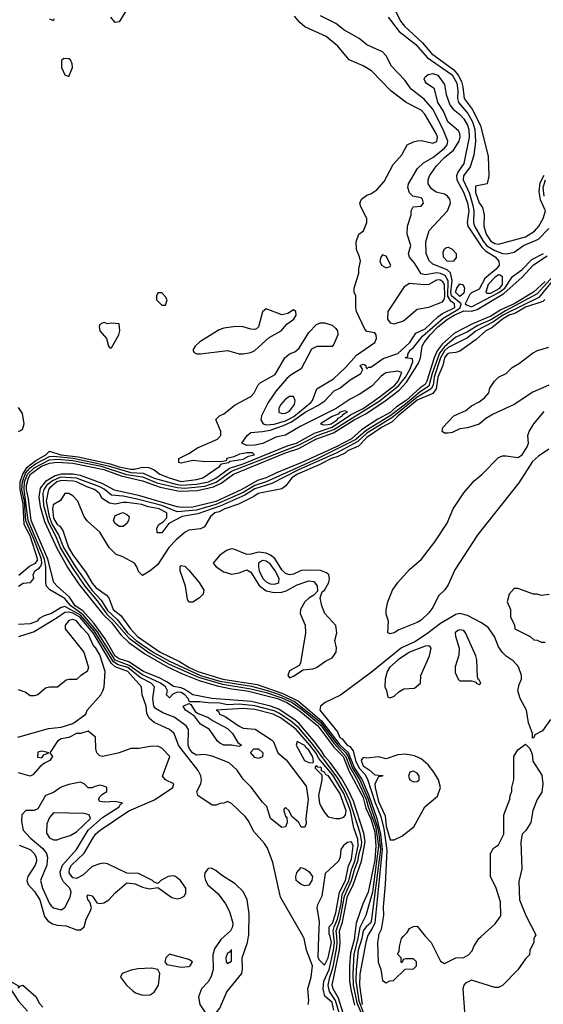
# Model space of a CAD drawing. Header units: inches. Extents: x 2380249 to 2585472, y 382747 to 546448.
# Tile 408 of 626: x 2496096 to 2498801, y 479651 to 484737. Entities that reach past the tile are written whole.
import ezdxf

# ---------------------------------------------------------------- set-up
doc = ezdxf.new("R2010")
doc.units = ezdxf.units.IN
doc.header["$MEASUREMENT"] = 0
doc.layers.add('C4497', color=7, linetype='Continuous')
doc.layers.add('C4498', color=7, linetype='Continuous')

msp = doc.modelspace()

# ---------------------------------------------------------------- linework, layer by layer
at = {"layer": 'C4497', "color": 4}
for points, elevation in [([(2495757.5, 480000), (2495759.1, 479999.1), (2495850, 479930.8), (2495893.2, 479913.2), (2495916.6, 479896.6), (2495943.4, 479863.4), (2495970.9, 479810), (2496041.1, 479741.1), (2496090, 479666), (2496135.8, 479615.8)], 12), ([(2495826.8, 480000), (2495827.3, 479990), (2495847.3, 479970), (2495870, 479962.8), (2495910, 479982), (2495930, 479971.3), (2495979.3, 479899.3), (2496010.5, 479810), (2496027.6, 479790), (2496050, 479767.7), (2496087.1, 479747.1), (2496090, 479734), (2496096.4, 479743.6), (2496112, 479750), (2496182, 479690), (2496196.9, 479656.9), (2496215.3, 479635.3)], 16), ([(2497152.1, 480000), (2497135.2, 479984.8), (2497102.8, 479937.3), (2497093.7, 479906.3), (2497095.3, 479830), (2497085.5, 479794.5), (2497070, 479766), (2497034.8, 479730), (2497020.5, 479690), (2497026.4, 479650), (2497050, 479614), (2497076.3, 479596.3), (2497090, 479594), (2497110, 479604), (2497130, 479630.8), (2497165.6, 479714.4), (2497243, 479810), (2497247, 479833), (2497245.3, 479890), (2497272.4, 479970), (2497277.4, 480000)], 24), ([(2497586, 479650), (2497589.6, 479670), (2497584.5, 479730), (2497602.7, 479790), (2497609, 479850), (2497578, 479930), (2497566, 479990), (2497560.2, 480000)], 16), ([(2497640.6, 480000), (2497636.3, 479896.3), (2497641.6, 479881.6), (2497670, 479853.4), (2497690, 479890.7), (2497707.7, 479970), (2497699.2, 480000)], 16), ([(2497719.7, 479619.7), (2497710, 479660.5), (2497672.8, 479692.8), (2497663.5, 479730), (2497667.7, 479770), (2497695.2, 479830), (2497717.2, 479930), (2497723, 479970), (2497719.5, 480000)], 12), ([(2497747, 479607), (2497727.8, 479670), (2497697.1, 479717.1), (2497690.4, 479750), (2497697.5, 479790), (2497715.1, 479844.9), (2497734.1, 479945.9), (2497736.9, 479970), (2497734.1, 480000)], 8), ([(2497765, 479610), (2497743.1, 479683.1), (2497714.9, 479730), (2497710.6, 479750), (2497747.5, 479932.5), (2497751.5, 479970), (2497749.9, 480000)], 4), ([(2497826.5, 480000), (2497825.3, 479990), (2497805.5, 479914.5), (2497800.3, 479850), (2497800.5, 479770), (2497806.6, 479726.6), (2497826.1, 479646.1)], 4), ([(2497845.2, 480000), (2497843.7, 479990), (2497822.7, 479910), (2497816.5, 479810), (2497819.7, 479750), (2497838.3, 479658.3), (2497858.3, 479610)], 8), ([(2497864.7, 480000), (2497862.9, 479990), (2497844.2, 479930), (2497834, 479830), (2497833.1, 479770), (2497848.3, 479668.3), (2497871, 479610)], 12), ([(2497892.9, 480000), (2497885, 479970), (2497853.4, 479806.6), (2497850.8, 479749.2), (2497865.1, 479650)], 16), ([(2497948.9, 480000), (2497945.4, 479970), (2497948.6, 479868.6), (2497961, 479830), (2497970, 479774), (2497990, 479762), (2498008.4, 479771.6), (2498027.3, 479772.7), (2498087.3, 479832.7), (2498130, 479834), (2498146, 479850), (2498146, 479870), (2498130, 479886), (2498090, 479886), (2498078, 479882), (2498072.7, 479867.3), (2498067.3, 479867.3), (2498066, 479890), (2498048, 479910), (2498056.4, 479923.6), (2498058, 479950), (2498068.7, 479990), (2498077.8, 480000)], 24), ([(2498192, 480000), (2498222, 479970), (2498270, 479874), (2498290, 479862), (2498348.7, 479891.3), (2498390, 479892), (2498414.6, 479905.4), (2498433.6, 479926.4), (2498442, 479950), (2498468.7, 479990), (2498479.6, 480000)], 24), ([(2498757, 480000), (2498752, 479990), (2498752, 479970), (2498732, 479930), (2498730, 479906), (2498710, 479886), (2498670, 479828), (2498590, 479748), (2498570, 479738), (2498550, 479738), (2498430, 479775.3), (2498399.6, 479760.4), (2498391.1, 479748.9), (2498386, 479730), (2498396, 479590)], 24)]:
    msp.add_lwpolyline(points, dxfattribs=dict(at, elevation=elevation))
for points, elevation in [([(2496870, 479909), (2496851, 479890), (2496846, 479870), (2496856, 479856), (2496930, 479841.6), (2496970, 479846), (2496977.2, 479850), (2496989, 479870), (2496970, 479882.7)], 24), ([(2497190, 479934), (2497179.8, 479920.2), (2497170, 479915.3), (2497160.7, 479890), (2497162.8, 479870), (2497170, 479861), (2497190, 479874)], 28), ([(2496776.6, 479836.6), (2496705.7, 479834.3), (2496672.4, 479827.6), (2496624.7, 479810), (2496616, 479790), (2496647.3, 479750), (2496679.9, 479719.9), (2496694.8, 479710), (2496730, 479698.3), (2496770, 479700.3), (2496790, 479712.4), (2496812.6, 479750), (2496819.5, 479810), (2496809.5, 479829.5)], 24)]:
    msp.add_lwpolyline(points, close=True, dxfattribs=dict(at, elevation=elevation))
at = {"layer": 'C4498', "color": 4}
for points, elevation in [([(2496650.4, 484789.6), (2496610, 484726), (2496590, 484722), (2496567, 484750)], 16), ([(2498038.9, 484778.9), (2498063.6, 484730), (2498083.2, 484703.2), (2498177.5, 484617.5), (2498223.3, 484563.3), (2498338.1, 484478.1), (2498361.6, 484450), (2498377.7, 484417.7), (2498385.6, 484390), (2498392.4, 484330), (2498434.4, 484274.4), (2498476.5, 484190), (2498515.8, 484030), (2498520.5, 483930), (2498510.7, 483890), (2498450, 483878), (2498450, 483844.7), (2498470, 483791), (2498487.7, 483767.7), (2498494.8, 483730), (2498494, 483670), (2498505.5, 483630), (2498530, 483593.4), (2498550, 483581.3), (2498570, 483577.3), (2498710, 483614.7), (2498755.4, 483644.6), (2498778.5, 483670), (2498801.1, 483710), (2498812.6, 483750), (2498786.9, 483806.9), (2498780.2, 483850), (2498785.6, 483894.4), (2498805.3, 483934.7)], 16), ([(2496089.3, 481810), (2496114, 481826), (2496152.7, 481830), (2496169, 481850), (2496165.2, 481870), (2496174.5, 481890), (2496196.6, 481903.4), (2496205.9, 481914.1), (2496210.4, 481929.6), (2496208.6, 481950), (2496170.9, 482050), (2496127.9, 482147.9), (2496121.4, 482250), (2496107.5, 482310), (2496109.7, 482350.3), (2496125.8, 482394.2), (2496150, 482422.3), (2496177.8, 482442.2), (2496250, 482480.5), (2496270, 482482.8), (2496371.5, 482471.5), (2496470, 482451.7), (2496553.2, 482433.2), (2496670, 482397.7), (2496734.5, 482394.5), (2496790, 482368.3), (2496910, 482335.5), (2496930, 482332.8), (2497010, 482337.6), (2497072, 482350), (2497110, 482368.1), (2497179.6, 482420.4), (2497250, 482443), (2497483.1, 482536.9), (2497525.6, 482550), (2497618.9, 482601.1), (2497710, 482631.6), (2497804.9, 482695.1), (2497870.5, 482729.5), (2497959.2, 482790), (2498034.1, 482850), (2498051.7, 482870), (2498070, 482914), (2498050, 482922), (2497987.9, 482912.1), (2497963.6, 482896.4), (2497915.3, 482844.7), (2497850, 482800.2), (2497803.5, 482776.5), (2497731.4, 482728.6), (2497544.6, 482635.4), (2497470, 482591.6), (2497420.1, 482579.9), (2497351.6, 482548.4), (2497310, 482538.8), (2497270, 482536.8), (2497243.7, 482550), (2497270.9, 482589.1), (2497290, 482604.9), (2497350, 482609.2), (2497390, 482617.3), (2497459.4, 482640.6), (2497500.5, 482659.5), (2497571.1, 482710), (2497636, 482744), (2497672.4, 482767.6), (2497720.9, 482819.1), (2497750, 482834.4), (2497803.3, 482876.7), (2497859, 482910), (2497868, 482930), (2497855.3, 482950), (2497870, 482957.3), (2497875.9, 482955.9), (2497884.7, 482950), (2497883.6, 482943.6), (2497890, 482934), (2497898, 482942), (2497910, 482942), (2497973.4, 482986.6), (2498050, 483013.6), (2498110.9, 483070), (2498142, 483118), (2498190, 483139.4), (2498257, 483203), (2498280.8, 483219.2), (2498344.4, 483250), (2498343.1, 483270), (2498323.1, 483283.1), (2498308.7, 483308.7), (2498308.9, 483388.9), (2498295, 483415), (2498270, 483426.8), (2498251.1, 483428.9), (2498190, 483418.4), (2498170, 483425.1), (2498138, 483478), (2498109.3, 483510), (2498105.2, 483530), (2498116, 483570), (2498098, 483630), (2498099.3, 483670), (2498119, 483730), (2498119, 483750), (2498129.3, 483770.7), (2498170, 483774.8), (2498182.7, 483790), (2498177, 483810), (2498170, 483817), (2498126.3, 483826.3), (2498110, 483842), (2498101.2, 483870), (2498104, 483890), (2498151.5, 483968.5), (2498181.6, 483998.4), (2498230, 484024.6), (2498288.3, 484071.7), (2498304.4, 484090), (2498308.5, 484110), (2498284.2, 484170), (2498230, 484274.7), (2498186, 484326), (2498118.6, 484378.6), (2498085.3, 484425.3), (2498016.9, 484496.9), (2497989.5, 484550), (2497970, 484572), (2497890, 484606.6), (2497850, 484639.5), (2497770, 484684.5), (2497730, 484717.2), (2497650, 484757.2)], 12), ([(2496092, 481868), (2496146.1, 481913.9), (2496178.5, 481930), (2496190, 481946.7), (2496150.8, 482070), (2496118.7, 482130), (2496114.4, 482234.4), (2496097.9, 482310), (2496098.7, 482350), (2496111.5, 482390), (2496134.8, 482425.2), (2496179.9, 482460.1), (2496230.8, 482490), (2496250, 482508.3), (2496309, 482489), (2496398.3, 482478.3), (2496563.3, 482443.3), (2496610, 482427.6), (2496670, 482414.8), (2496690, 482414.7), (2496730, 482424.7), (2496763.4, 482423.4), (2496791.6, 482411.6), (2496820.7, 482390), (2496868, 482370), (2496930, 482351.4), (2497010, 482361.3), (2497042.7, 482370), (2497129.2, 482430), (2497138, 482442), (2497175.3, 482450), (2497182.7, 482457.3), (2497250, 482467.2), (2497277.3, 482482.7), (2497309, 482490), (2497298.9, 482498.9), (2497270, 482499.8), (2497232.3, 482492.3), (2497201.7, 482478.3), (2497166.8, 482470), (2497162, 482458), (2497145.5, 482454.5), (2497053.9, 482453.9), (2496990, 482459.5), (2496930, 482446.6), (2496918, 482450), (2496919, 482470), (2496970, 482496.3), (2497014, 482526), (2497117.2, 482570), (2497136, 482590), (2497136, 482610), (2497108.9, 482671.1), (2497128, 482690), (2497150, 482700.7), (2497210, 482748.2), (2497290, 482790.5), (2497307.3, 482810), (2497328.4, 482851.5), (2497338.6, 482861.4), (2497415.3, 482904.7), (2497465.1, 482990), (2497489.7, 483010.3), (2497518.3, 483021.7), (2497540.1, 483039.9), (2497590, 483122), (2497630, 483162), (2497650, 483170.7), (2497670, 483170.7), (2497710, 483159.1), (2497730, 483142.8), (2497738, 483130), (2497740.4, 483110), (2497719.3, 483060.7), (2497710, 483048.4), (2497630.3, 483049.7), (2497604.4, 483035.6), (2497550, 482933.2), (2497497.7, 482902.3), (2497476.5, 482883.5), (2497420.3, 482819.7), (2497380.1, 482759.9), (2497345.7, 482690), (2497342, 482670), (2497353.4, 482650), (2497370, 482645), (2497410, 482647.2), (2497470, 482665.2), (2497512, 482688), (2497600.5, 482759.5), (2497608.7, 482770), (2497631.8, 482830), (2497717.9, 482882.1), (2497780, 482940), (2497836.3, 483003.7), (2497930.9, 483069.1), (2497939.5, 483090), (2497938, 483110), (2497930, 483119.3), (2497890, 483126), (2497878.7, 483138.7), (2497836.9, 483230), (2497831.8, 483250), (2497832, 483310), (2497824, 483330), (2497824, 483350), (2497848.4, 483428.4), (2497848, 483450), (2497856, 483490), (2497852.1, 483512.1), (2497836, 483550), (2497834, 483590), (2497848.7, 483630), (2497872.7, 483647.3), (2497889.2, 483690), (2497889.2, 483710), (2497859, 483770), (2497854, 483790), (2497862, 483810), (2497888.7, 483830), (2497910, 483838), (2497941.1, 483858.9), (2497979.4, 483900.6), (2498025.1, 483990), (2498070, 484038.8), (2498097, 484090), (2498130, 484107), (2498151.6, 484111.5), (2498172.4, 484112.4), (2498230, 484099.5), (2498251.8, 484108.2), (2498254.7, 484130), (2498248.2, 484150), (2498189.8, 484249.8), (2498170, 484269.7), (2498092.3, 484310), (2498013.2, 484370), (2497913.1, 484473.1), (2497870, 484499.5), (2497799, 484530), (2497740.5, 484600.5), (2497679.5, 484650), (2497570, 484699.6), (2497543.3, 484723.3), (2497516.4, 484756.4)], 16), ([(2496250, 484742), (2496270, 484734), (2496276.4, 484743.6)], 24), ([(2497999.5, 484750), (2498056.3, 484676.3), (2498142.3, 484610), (2498201.2, 484541.2), (2498330, 484451.8), (2498354.8, 484410), (2498360.2, 484370), (2498358.2, 484330), (2498363.5, 484310), (2498412.1, 484252.1), (2498435.1, 484210), (2498447.5, 484170), (2498451.1, 484108.9), (2498442.6, 484037.4), (2498422.9, 483977.1), (2498388.6, 483930), (2498387.2, 483910), (2498419, 483839), (2498437.2, 483777.2), (2498441.4, 483750), (2498440.6, 483690), (2498446.5, 483670), (2498490, 483593.8), (2498510, 483569.4), (2498550, 483545.1), (2498590, 483530.2), (2498612.7, 483527.3), (2498650, 483537.1), (2498698.4, 483570), (2498776.6, 483603.4), (2498830, 483658.4)], 12), ([(2497734.1, 480000), (2497731.2, 480030), (2497751.5, 480090), (2497774.5, 480210), (2497810.5, 480289.5), (2497826.8, 480350), (2497843.5, 480390), (2497849.1, 480430), (2497861.1, 480470), (2497863, 480490), (2497855, 480535), (2497801.9, 480701.9), (2497776.6, 480756.6), (2497739.5, 480819.5), (2497611.8, 480991.8), (2497538.1, 481078.1), (2497494.6, 481114.6), (2497434.8, 481154.8), (2497410, 481166.4), (2497310, 481192.6), (2497230, 481200.4), (2497170, 481198.5), (2497130, 481206.5), (2497070, 481207.4), (2497026.3, 481213.7), (2496973.6, 481213.6), (2496966.6, 481230), (2496948.6, 481250), (2496930, 481261.7), (2496910, 481262.6), (2496886.4, 481253.6), (2496870, 481234), (2496854, 481250), (2496858.9, 481270), (2496849.7, 481290), (2496823.1, 481310), (2496730, 481352.8), (2496661.5, 481401.5), (2496588.7, 481428.7), (2496496.1, 481576.1), (2496423.2, 481663.2), (2496359.6, 481710), (2496330, 481746.3), (2496251.8, 481791.8), (2496235.1, 481810), (2496230.9, 481830), (2496231.7, 481908.3), (2496223.4, 481950), (2496140.4, 482150), (2496118.9, 482310), (2496121.2, 482350), (2496136.6, 482390), (2496170, 482422.9), (2496250, 482463.1), (2496290, 482467), (2496370, 482459.9), (2496517.8, 482430), (2496648.2, 482388.2), (2496730, 482375.9), (2496805.4, 482345.4), (2496910, 482320.3), (2496950, 482317.9), (2497052, 482328), (2497111.2, 482348.8), (2497190, 482405.1), (2497539.4, 482540.6), (2497632.5, 482590), (2497719.2, 482620.8), (2497952.7, 482767.3), (2498053.9, 482846.1), (2498090, 482891.2), (2498112.2, 482930), (2498127.8, 482970), (2498126, 482986), (2498087, 482990), (2498102, 482998), (2498101.6, 483010), (2498113.3, 483030), (2498130, 483044.2), (2498177.2, 483102.8), (2498284.4, 483195.6), (2498359.9, 483240.1), (2498370.9, 483250), (2498377, 483270), (2498327.5, 483310), (2498323.7, 483330), (2498329.9, 483390), (2498322, 483430), (2498304.5, 483444.5), (2498230, 483474.3), (2498211.8, 483491.8), (2498195.8, 483530), (2498195.1, 483590), (2498211.6, 483648.4), (2498305.6, 483750), (2498321, 483790), (2498317.7, 483810), (2498305.6, 483825.6), (2498290, 483835.8), (2498247, 483847), (2498222.7, 483862.7), (2498206.3, 483890), (2498206.3, 483910), (2498213.6, 483930), (2498250, 483981.6), (2498290, 484024.9), (2498336.9, 484063.1), (2498366.3, 484110), (2498371.6, 484130), (2498369.6, 484150), (2498362.3, 484162.3), (2498308.5, 484210), (2498285.5, 484265.5), (2498256.2, 484310), (2498239.6, 484379.6), (2498195.3, 484410), (2498190, 484418), (2498185.2, 484430), (2498190, 484442), (2498205.6, 484454.4), (2498230, 484459.1), (2498256, 484450), (2498290, 484402), (2498299.1, 484350), (2498318.3, 484298.3), (2498335.1, 484275.1), (2498370, 484248.2), (2498390, 484225.5), (2498410, 484192.4), (2498416.9, 484170), (2498418, 484130), (2498390, 483994), (2498359.5, 483950), (2498352.3, 483930), (2498354.7, 483910), (2498390, 483843.1), (2498410.1, 483790), (2498416.4, 483750), (2498407.2, 483690), (2498411.8, 483670), (2498482.9, 483562.9), (2498503.3, 483543.3), (2498553, 483513), (2498571.1, 483490), (2498572.6, 483470), (2498559.7, 483450), (2498499, 483401), (2498470, 483345.4), (2498430, 483327), (2498421.9, 483318.1), (2498396.9, 483270), (2498403.9, 483263.9), (2498430, 483253.1), (2498572.2, 483327.8), (2498602.8, 483350), (2498641.3, 483410), (2498690, 483445.2), (2498742.4, 483497.6), (2498802.2, 483530)], 8), ([(2498805.4, 483825.4), (2498799.7, 483870), (2498812.1, 483910)], 12), ([(2497749.9, 480000), (2497748.2, 480030), (2497764.3, 480075.7), (2497789.6, 480210), (2497817.1, 480262.9), (2497861.4, 480390), (2497881.1, 480490), (2497874.7, 480534.7), (2497820.2, 480700.2), (2497795.2, 480755.2), (2497758.8, 480818.8), (2497700.5, 480900.5), (2497672, 480930), (2497657.2, 480957.2), (2497622.7, 481002.7), (2497540.6, 481100.6), (2497518.7, 481118.7), (2497434.9, 481174.9), (2497391.5, 481191.5), (2497294.1, 481214.1), (2497088.7, 481230), (2496990, 481249.1), (2496950, 481277.2), (2496930, 481285.6), (2496890, 481292.4), (2496856.9, 481316.9), (2496817.4, 481337.4), (2496735, 481370), (2496660.5, 481420.5), (2496610, 481435), (2496590, 481448.3), (2496537.9, 481537.9), (2496479.5, 481619.5), (2496423, 481683), (2496383.4, 481710), (2496354, 481754), (2496289.8, 481810), (2496272.8, 481830), (2496241.2, 481950), (2496155.8, 482150), (2496142.3, 482262.3), (2496131.6, 482310), (2496131.3, 482331.3), (2496141.4, 482370), (2496151.3, 482390), (2496209.1, 482430), (2496250, 482445.4), (2496290, 482451.6), (2496370, 482446.6), (2496530, 482412.8), (2496620.1, 482380.1), (2496730, 482355.1), (2496822.2, 482322.2), (2496921.8, 482301.8), (2497014.8, 482305.2), (2497096.9, 482323.1), (2497136.6, 482343.4), (2497200.9, 482390), (2497470, 482499.4), (2497537.5, 482522.5), (2497625.8, 482570), (2497717.5, 482602.5), (2497823.7, 482670), (2497880, 482700), (2497976.5, 482763.5), (2498056.1, 482823.9), (2498095.2, 482864.8), (2498156.3, 482963.7), (2498166.3, 482990), (2498175, 483050), (2498185.7, 483070), (2498216.8, 483110), (2498256.2, 483150), (2498305.6, 483190), (2498340.3, 483210), (2498390, 483232.4), (2498430, 483232.2), (2498459.1, 483240.9), (2498597.2, 483322.8), (2498692.1, 483407.9), (2498750, 483471.7), (2498821.8, 483518.2)], 4), ([(2498868.9, 483431.1), (2498770, 483321.5), (2498606.3, 483233.7), (2498530, 483186.5), (2498462.7, 483157.3), (2498410, 483123.9), (2498350, 483096.7), (2498330, 483081.1), (2498290, 483047.4), (2498264.8, 483015.2), (2498226.8, 482910), (2498210, 482844.7), (2498164.7, 482815.3), (2498090, 482750.3), (2498010, 482690.8), (2497885.6, 482614.4), (2497832.1, 482567.9), (2497630, 482466.2), (2497370, 482350.4), (2497310, 482331.7), (2497250, 482294.7), (2497110, 482232), (2497010, 482203.9), (2496910, 482194.7), (2496830, 482226.8), (2496710, 482259), (2496630, 482275.6), (2496570, 482281.5), (2496531.9, 482311.9), (2496510, 482323.4), (2496390, 482369.4), (2496306.9, 482373.1), (2496265, 482355), (2496234.2, 482330), (2496220.9, 482310), (2496215.7, 482290), (2496218.3, 482230), (2496242.4, 482142.4), (2496280.5, 482070), (2496306.9, 482006.9), (2496366.7, 481906.7), (2496433.1, 481810), (2496495.6, 481735.6), (2496546.2, 481666.2), (2496584.9, 481630), (2496661.3, 481541.3), (2496765.5, 481465.5), (2496867.8, 481407.8), (2497020.1, 481340.1), (2497144.4, 481304.4), (2497290, 481280.8), (2497370, 481261.2), (2497450, 481234.5), (2497502.9, 481210), (2497550, 481177.2), (2497650, 481093.8), (2497718.9, 480998.9), (2497781.7, 480930), (2497799.5, 480879.5), (2497839.7, 480810), (2497886.5, 480710), (2497896.8, 480670), (2497934.2, 480570), (2497950.3, 480470), (2497918.8, 480230), (2497884.2, 480110), (2497852.5, 480047.6), (2497845.2, 480000)], 8), ([(2498870, 483413.5), (2498777.4, 483302.6), (2498591.6, 483210), (2498543.5, 483176.5), (2498454, 483130), (2498410, 483093.3), (2498310, 483043.4), (2498290, 483026.6), (2498269.8, 482990.2), (2498236.6, 482890), (2498232.1, 482850), (2498222.6, 482830), (2498150, 482787.8), (2498019, 482681), (2497890, 482600.8), (2497842.6, 482557.4), (2497738.3, 482501.7), (2497533.7, 482410), (2497398.3, 482341.7), (2497310, 482313.5), (2497259.1, 482280.9), (2497135, 482225), (2497015.8, 482184.2), (2496934.9, 482170), (2496866, 482134), (2496830, 482086), (2496806.6, 482086.6), (2496804, 482110), (2496815.3, 482130), (2496836.5, 482143.5), (2496855.5, 482164.5), (2496856.3, 482183.7), (2496855.4, 482190), (2496816.9, 482210), (2496760.2, 482220.2), (2496727.3, 482232.7), (2496650, 482242.9), (2496630, 482243.7), (2496590, 482235.1), (2496560.1, 482240.1), (2496522.9, 482262.9), (2496507.6, 482290), (2496482.9, 482310), (2496443.2, 482323.2), (2496390, 482349.8), (2496373.2, 482353.1), (2496310, 482357.4), (2496287.1, 482350), (2496250, 482317.4), (2496244.8, 482310), (2496232.7, 482250), (2496249, 482170), (2496264.2, 482130), (2496296.6, 482076.6), (2496322.7, 482010), (2496384.6, 481910), (2496468.1, 481790), (2496517.7, 481737.7), (2496550, 481684.8), (2496598.8, 481638.8), (2496652.8, 481570), (2496697.9, 481530), (2496785.3, 481470), (2496870, 481423.1), (2497029.8, 481349.8), (2497130, 481320.7), (2497293.8, 481293.8), (2497370, 481274.1), (2497432.7, 481252.7), (2497515.6, 481215.6), (2497650, 481107.4), (2497739, 480990), (2497780.7, 480950), (2497793.6, 480930), (2497815.5, 480870), (2497853, 480810), (2497895.1, 480715.1), (2497943.4, 480570), (2497951.8, 480530), (2497959.6, 480450), (2497914.4, 480090), (2497909.4, 480070.6), (2497885.3, 480050), (2497870.1, 480029.9), (2497864.7, 480000)], 12), ([(2498810, 483385.3), (2498750.4, 483329.6), (2498650, 483269.5), (2498581.7, 483238.3), (2498530, 483205.5), (2498434.5, 483165.5), (2498342.2, 483117.8), (2498279.3, 483060.7), (2498253.2, 483026.8), (2498236.6, 482990), (2498200.1, 482870), (2498190, 482851.9), (2498164.2, 482835.8), (2498093.2, 482770), (2498042.7, 482737.3), (2498010, 482707.8), (2497946.7, 482673.3), (2497862.2, 482617.8), (2497810, 482571.9), (2497731.8, 482530), (2497554.4, 482450), (2497422.9, 482397.1), (2497370, 482369.9), (2497323.8, 482356.2), (2497244, 482310), (2497110, 482248.3), (2496990, 482219.2), (2496936.7, 482216.6), (2496910, 482219.9), (2496717.2, 482277.2), (2496586.3, 482306.3), (2496521.6, 482341.6), (2496410, 482382.7), (2496369.9, 482389.9), (2496310, 482389.5), (2496278.7, 482381.3), (2496229.1, 482350.9), (2496202.2, 482317.8), (2496195.2, 482270), (2496202.6, 482222.6), (2496224.2, 482144.2), (2496287.3, 482007.3), (2496345.4, 481905.4), (2496401.8, 481821.8), (2496525.7, 481665.7), (2496570, 481623.5), (2496619.2, 481559.2), (2496660.5, 481520.5), (2496741.9, 481461.9), (2496856, 481396), (2496937.3, 481357.3), (2497022.6, 481322.6), (2497116.3, 481296.3), (2497190, 481279.9), (2497270.4, 481270), (2497427.9, 481230), (2497476.1, 481210), (2497538.3, 481170), (2497636.3, 481090), (2497718.6, 480978.6), (2497767.5, 480930), (2497795.9, 480855.9), (2497870, 480719.3), (2497884.4, 480664.4), (2497910, 480608.9), (2497930, 480539.5), (2497936.8, 480470), (2497930, 480395.1), (2497897, 480230), (2497868.4, 480170), (2497835, 480070), (2497826.5, 480000)], 4), ([(2498808.8, 483291.2), (2498798.9, 483281.1), (2498710, 483251.5), (2498658.3, 483221.7), (2498625, 483210), (2498590.3, 483190), (2498535.4, 483144.6), (2498504.4, 483130), (2498455.1, 483084.9), (2498370, 483025.7), (2498350, 483017.7), (2498315.3, 483015.3), (2498305, 483010), (2498290, 482991.1), (2498281.8, 482950), (2498256, 482890), (2498247.6, 482830), (2498230, 482806.6), (2498150, 482771.2), (2498051, 482690), (2498020.4, 482659.6), (2497965.2, 482630), (2497890, 482579.1), (2497846.2, 482533.9), (2497789.2, 482510), (2497779.6, 482500.4), (2497739.4, 482480.6), (2497706.5, 482470), (2497642.7, 482437.3), (2497531.6, 482390), (2497501.7, 482370), (2497471.1, 482328.9), (2497450, 482314.3), (2497327.3, 482290), (2497306.2, 482273.8), (2497226.3, 482233.7), (2497156, 482210), (2497125.8, 482194.2), (2497104.9, 482190), (2497082.4, 482170), (2497050, 482118), (2497030, 482107.6), (2496970, 482099.5), (2496950.4, 482089.6), (2496904, 482050), (2496867.3, 482010), (2496810, 481922), (2496770.6, 481889.4), (2496730, 481866), (2496710, 481886), (2496702, 481910), (2496689.1, 481929.1), (2496624.7, 481964.7), (2496594.6, 481974.6), (2496559, 482010), (2496510, 482089.2), (2496446.6, 482146.6), (2496429.6, 482169.6), (2496397.2, 482250), (2496370, 482277.2), (2496350, 482289), (2496330, 482288.7), (2496306.7, 482253.3), (2496269.1, 482230.9), (2496264.7, 482210), (2496270, 482162.4), (2496290, 482129.1), (2496301.8, 482121.8), (2496318.2, 482098.2), (2496348.6, 482010), (2496370, 481972.4), (2496440.2, 481880.2), (2496470, 481826), (2496490, 481803.2), (2496544.5, 481764.5), (2496555.8, 481750), (2496578.4, 481690), (2496618.5, 481658.5), (2496669.1, 481590), (2496705, 481550), (2496821.5, 481470), (2496922, 481422), (2496971.6, 481390), (2497016.9, 481370), (2497145.7, 481330), (2497322.1, 481302.1), (2497455.4, 481255.4), (2497536.3, 481216.3), (2497655.8, 481115.8), (2497750, 480990.8), (2497792.2, 480952.2), (2497825.5, 480870), (2497864.6, 480810), (2497899.1, 480730), (2497941.7, 480610), (2497960.8, 480530), (2497969.1, 480450), (2497930, 480072), (2497917.2, 480042.8), (2497895.5, 480010), (2497892.9, 480000)], 16), ([(2498830, 482848.4), (2498747.6, 482812.4), (2498650.2, 482749.8), (2498541.4, 482698.6), (2498503.4, 482676.6), (2498470, 482647.3), (2498410, 482629), (2498370, 482624), (2498330, 482605.2), (2498310, 482601.2), (2498290, 482602), (2498278, 482610), (2498282, 482630), (2498339, 482690), (2498400.9, 482719.1), (2498430, 482742.8), (2498470, 482762.8), (2498496.6, 482783.4), (2498519, 482810), (2498525.6, 482834.4), (2498548.7, 482870), (2498569, 482890), (2498608.7, 482910), (2498640.1, 482939.9), (2498678, 482962), (2498745.1, 483014.9), (2498771.9, 483028.1), (2498830, 483045.5)], 16), ([(2496089.6, 482610.4), (2496110, 482621), (2496119.5, 482650), (2496110, 482702), (2496090, 482733.2)], 24), ([(2498830, 482517.8), (2498777, 482483), (2498745.4, 482454.6), (2498675.5, 482344.5), (2498462.5, 482077.5), (2498344.7, 481895.3), (2498310, 481817.2), (2498290, 481789.4), (2498259.9, 481760.1), (2498230, 481701.2), (2498210, 481672.7), (2498170, 481634.5), (2498150, 481623.6), (2498054.6, 481585.4), (2498030, 481569.3), (2498010, 481564), (2497998, 481570), (2498001.2, 481630), (2497990, 481666), (2497989.4, 481690), (2497998, 481730), (2498022.9, 481790), (2498049.6, 481830), (2498110, 481897.1), (2498171.8, 481950), (2498240.1, 482039.9), (2498303.8, 482136.2), (2498336.2, 482210), (2498390, 482293), (2498444.6, 482355.4), (2498486, 482390), (2498570, 482476.3), (2498590, 482484), (2498610, 482484.9), (2498670, 482476.3), (2498691.4, 482488.6), (2498718, 482530), (2498725.2, 482550), (2498720.9, 482590), (2498727.3, 482610), (2498752.8, 482650), (2498806.1, 482713.9)], 16), ([(2498832, 481768), (2498790, 481762), (2498769, 481769), (2498750, 481769.2), (2498670, 481798), (2498650, 481798), (2498624.7, 481770), (2498614, 481730), (2498631.3, 481690), (2498631.6, 481651.6), (2498652, 481610), (2498654, 481590), (2498734, 481550), (2498752.7, 481532.7), (2498770, 481532), (2498790, 481522), (2498810, 481522)], 24), ([(2497719.5, 480000), (2497716, 480030), (2497719.9, 480050), (2497737.5, 480090), (2497756.4, 480170), (2497762, 480218), (2497796.8, 480290), (2497811.5, 480350), (2497827.9, 480390), (2497844.2, 480470), (2497842.9, 480502.9), (2497823, 480563), (2497805, 480650), (2497770, 480739.4), (2497713.6, 480833.6), (2497641.2, 480921.1), (2497625.4, 480950), (2497594.9, 480990), (2497524.9, 481070), (2497500.7, 481090), (2497443.1, 481130), (2497405.4, 481150), (2497310, 481172.9), (2497250, 481179), (2497111.3, 481170), (2497122.5, 481162.5), (2497128, 481150), (2497157.3, 481137.3), (2497230, 481087.2), (2497250, 481077), (2497311.8, 481071.8), (2497397.8, 481017.7), (2497407.1, 481007.1), (2497430.3, 480950.3), (2497472.9, 480912.9), (2497576.7, 480776.7), (2497586.7, 480710), (2497574.8, 480610), (2497576, 480584), (2497570, 480566), (2497550, 480566), (2497538, 480590), (2497501.2, 480621.2), (2497488, 480650), (2497470, 480668), (2497461, 480659), (2497461, 480650), (2497470, 480622), (2497476.9, 480616.9), (2497478, 480590), (2497470, 480568), (2497450, 480564), (2497392.3, 480610), (2497372, 480672), (2497350, 480694), (2497291.5, 480771.5), (2497250, 480813.2), (2497219.7, 480859.7), (2497177.4, 480897.4), (2497090, 480931.8), (2497050, 480940.9), (2497010, 480937), (2496988, 480950), (2496973.3, 480970), (2496967.2, 480990), (2496967.8, 481070), (2496955.6, 481090), (2496894.1, 481134.1), (2496835.8, 481155.8), (2496798, 481178), (2496788.7, 481190), (2496783.1, 481230), (2496792.8, 481290), (2496776, 481310), (2496718.8, 481338.8), (2496654.4, 481390), (2496604.6, 481404.6), (2496580.3, 481420.3), (2496480, 481580), (2496410, 481660.6), (2496330, 481705.3), (2496310, 481699.7), (2496261, 481670), (2496222.4, 481657.6), (2496197.1, 481642.9), (2496186, 481630), (2496150, 481617), (2496090, 481613.2)], 12), ([(2497560.2, 480000), (2497443.3, 480203.3), (2497403.7, 480383.7), (2497376.5, 480456.5), (2497361.5, 480481.5), (2497304.2, 480544.2), (2497278, 480598), (2497261.2, 480621.2), (2497190, 480688), (2497170, 480698), (2497151.1, 480688.9), (2497131.6, 480688.4), (2497110, 480679), (2497090, 480679), (2497016, 480730), (2497011.6, 480750), (2497031.1, 480790), (2497035, 480810), (2497031.5, 480831.5), (2497017.8, 480857.8), (2496929.8, 480970), (2496917.2, 480990), (2496894, 481050), (2496869.7, 481069.7), (2496790, 481106), (2496766.7, 481126.7), (2496753.7, 481153.7), (2496748.6, 481190), (2496729.4, 481250), (2496725.1, 481290), (2496654.5, 481370), (2496590, 481394.8), (2496570.9, 481410.9), (2496475.7, 481570), (2496407, 481650), (2496370, 481672), (2496350, 481677), (2496330, 481675.5), (2496290, 481646.6), (2496170, 481575.5), (2496090, 481549.8)], 16), ([(2498838, 481122), (2498796.9, 481063.1), (2498758, 481042), (2498752.7, 481027.3), (2498746, 481026), (2498746, 481050), (2498724.7, 481104.7), (2498714, 481170), (2498681.2, 481230), (2498669, 481270), (2498676.5, 481303.5), (2498689, 481330), (2498689, 481350), (2498673.6, 481393.6), (2498644.7, 481424.7), (2498610, 481448.7), (2498590, 481468.7), (2498570, 481498), (2498548.7, 481550), (2498516.5, 481596.5), (2498481.2, 481621.2), (2498410, 481659.5), (2498370, 481669.5), (2498350, 481663.6), (2498270, 481617.3), (2498197.9, 481562.1), (2498137.3, 481522.7), (2498068.5, 481491.5), (2497913, 481367), (2497753.1, 481246.9), (2497673.4, 481210), (2497650.5, 481190), (2497646.7, 481170), (2497737.9, 481057.9), (2497750, 481029.5), (2497761.6, 481021.6), (2497787.2, 480990), (2497802, 480982), (2497819.7, 480959.7), (2497831.7, 480910), (2497849.4, 480870), (2497879, 480839), (2497893.6, 480813.6), (2497930, 480696.5), (2497961.3, 480621.3), (2497976.9, 480556.9), (2497992.3, 480447.7), (2497984.4, 480270), (2497974.6, 480154.6), (2497975.8, 480110), (2497962.7, 480037.3), (2497950, 480009), (2497948.9, 480000)], 24), ([(2496086, 481030), (2496244.1, 481075.9), (2496310, 481082.8), (2496370, 481101), (2496438, 481150), (2496444, 481170), (2496516, 481250), (2496526, 481270), (2496533.2, 481290), (2496537, 481370), (2496510, 481455.6), (2496490, 481490.9), (2496479.3, 481499.3), (2496450, 481563.1), (2496416.5, 481596.5), (2496390, 481630.9), (2496370, 481637.9), (2496350, 481633.2), (2496330.3, 481610), (2496330.4, 481590), (2496428.2, 481470), (2496451, 481390), (2496444.7, 481370), (2496411.3, 481350), (2496390, 481329), (2496350, 481329), (2496335.3, 481324.7), (2496290.7, 481289.3), (2496250, 481289.2), (2496230, 481284), (2496190.6, 481249.4), (2496170, 481244), (2496150, 481244), (2496123.7, 481263.7), (2496090, 481275.1)], 24), ([(2496092.6, 480472.6), (2496150.4, 480450), (2496170.4, 480430), (2496180.4, 480410), (2496182.4, 480390), (2496176.4, 480370), (2496138, 480310), (2496133, 480290), (2496139.1, 480270), (2496172.5, 480232.5), (2496199.7, 480190), (2496224.8, 480104.8), (2496242, 480082), (2496265.8, 480065.8), (2496290, 480059.5), (2496336.1, 480056.1), (2496390, 480034.8), (2496410, 480034.8), (2496429.4, 480050.6), (2496439.5, 480090), (2496460.9, 480130), (2496466.6, 480150), (2496458.6, 480178.6), (2496448.7, 480191.3), (2496444, 480210), (2496450, 480216), (2496470, 480211), (2496495.3, 480175.3), (2496510, 480170.8), (2496530, 480174), (2496557.2, 480190), (2496590, 480226), (2496650, 480278), (2496693.2, 480273.2), (2496730, 480256), (2496767.5, 480247.5), (2496810, 480254), (2496882.5, 480202.5), (2496910, 480195.8), (2496930, 480200.4), (2496946, 480210), (2496954.5, 480225.5), (2496953.6, 480250), (2496926, 480290), (2496901.2, 480310), (2496890, 480313.7), (2496862.8, 480310), (2496824.7, 480290), (2496810, 480275.3), (2496790, 480282), (2496782, 480290), (2496710, 480326.6), (2496650, 480328.7), (2496550, 480376), (2496530, 480379.3), (2496510, 480376), (2496470, 480362), (2496421.7, 480318.3), (2496390, 480300.7), (2496370, 480303.6), (2496351.5, 480330), (2496353.7, 480350), (2496363.1, 480370), (2496428.9, 480431.1), (2496475.6, 480510), (2496490, 480530.4), (2496512.3, 480550), (2496659.7, 480650), (2496792.5, 480707.5), (2496887, 480770), (2496893.2, 480790), (2496848.7, 480810), (2496833.2, 480830), (2496872.3, 480930), (2496830, 480974), (2496810, 480983.7), (2496770, 480982.9), (2496711.7, 480971.7), (2496670, 480972.3), (2496610, 480949.4), (2496526, 480930), (2496510, 480934), (2496494, 480950), (2496489, 480970), (2496488, 481030), (2496450, 481062), (2496410.9, 481049.1), (2496390, 481049), (2496350.7, 481029.3), (2496310, 481021.2), (2496291.3, 481010), (2496252, 480950), (2496264.7, 480930), (2496251, 480910), (2496223.5, 480896.5), (2496201.1, 480878.9), (2496164, 480836), (2496150.7, 480829.3), (2496090, 480846.3)], 24), ([(2498479.6, 480000), (2498552.9, 480067.1), (2498578, 480102), (2498582, 480110), (2498580.4, 480180.4), (2498558, 480250), (2498528.7, 480310), (2498528, 480430), (2498543.1, 480456.9), (2498570, 480474), (2498598, 480530), (2498598, 480630), (2498629, 480711), (2498629.2, 480730), (2498639, 480750), (2498639, 480770), (2498648.9, 480811.1), (2498648.7, 480930), (2498670, 480964.7), (2498710, 480994), (2498732, 480972), (2498743.6, 480943.6), (2498747.1, 480907.1), (2498793.7, 480833.7), (2498798.8, 480790), (2498793.7, 480746.3), (2498770, 480708), (2498747.5, 480652.5), (2498736, 480590), (2498710.9, 480549.1), (2498692, 480530), (2498684.7, 480490), (2498690.9, 480350.9), (2498675.3, 480284.7), (2498678.8, 480190), (2498711, 480110), (2498762, 480010), (2498757, 480000)], 24), ([(2497699.2, 480000), (2497695, 480015), (2497695.3, 480050), (2497711.4, 480070), (2497730, 480123.8), (2497747.4, 480230), (2497779.9, 480290), (2497794.6, 480365.4), (2497810, 480400.7), (2497818, 480470), (2497810, 480489.4), (2497790, 480486.3), (2497768.3, 480471.7), (2497755.3, 480450), (2497751.8, 480410), (2497743.1, 480390), (2497673.8, 480326.2), (2497657, 480210), (2497634.7, 480165.3), (2497632, 480150), (2497643.8, 480076.2), (2497640.6, 480000)], 16), ([(2497277.4, 480000), (2497279.1, 480010), (2497282, 480118), (2497271.7, 480190), (2497250, 480233), (2497210, 480272.4), (2497138, 480318), (2497110, 480342.4), (2497086, 480354), (2497070, 480352.7), (2497053, 480330), (2497050.4, 480310), (2497055.8, 480290), (2497068, 480268), (2497121.6, 480221.6), (2497159.5, 480170), (2497179.5, 480130), (2497196.4, 480070), (2497195.5, 480050), (2497185.5, 480030), (2497152.1, 480000)], 24), ([(2498077.8, 480000), (2498098, 480022), (2498110, 480042), (2498130, 480052), (2498150, 480054), (2498190, 480002), (2498192, 480000)], 24)]:
    msp.add_lwpolyline(points, dxfattribs=dict(at, elevation=elevation))
for points, elevation in [([(2496323.6, 484536.4), (2496312.7, 484527.3), (2496311.3, 484490), (2496330, 484452), (2496350, 484444.7), (2496368.7, 484490), (2496368, 484510), (2496358, 484530), (2496350, 484535.3)], 24), ([(2498330, 483487.3), (2498304, 483490), (2498285.2, 483510), (2498283.1, 483536.9), (2498290, 483554), (2498300.4, 483559.6), (2498310, 483562), (2498330, 483552), (2498351, 483530), (2498350.7, 483509.3), (2498338, 483490)], 4), ([(2497970, 483522), (2497961, 483510), (2497956, 483490), (2497966, 483470), (2497990, 483456), (2498010, 483462), (2498013.2, 483470), (2497990, 483515.3)], 16), ([(2498570, 483418.5), (2498550, 483405.1), (2498515.5, 483370), (2498503.5, 483330), (2498510, 483323.8), (2498530, 483324.5), (2498576.5, 483350), (2498591.2, 483370), (2498589.7, 483409.7), (2498578, 483418)], 12), ([(2498266.2, 483393.8), (2498250, 483390.8), (2498210, 483369.8), (2498187.2, 483367.2), (2498110, 483373.6), (2498082, 483358), (2497998.4, 483230), (2497996.3, 483190), (2498010.4, 483170.4), (2498030, 483166.7), (2498078.2, 483181.8), (2498150, 483242.4), (2498210, 483252.7), (2498279.9, 483280.1), (2498288.7, 483291.3), (2498292.1, 483307.9), (2498290.4, 483370), (2498282.7, 483382.7)], 16), ([(2498370, 483308.1), (2498347.7, 483330), (2498353.6, 483350), (2498370, 483373), (2498387.7, 483367.7), (2498393.7, 483350), (2498390, 483325.1)], 4), ([(2496830, 483326), (2496810, 483326), (2496802, 483310), (2496802, 483290), (2496830, 483262), (2496850, 483262), (2496858, 483290), (2496850, 483306)], 24), ([(2497370, 483244), (2497350, 483228), (2497330.3, 483149.7), (2497319.5, 483140.5), (2497310, 483136.2), (2497290, 483138), (2497250, 483151.1), (2497213, 483153), (2497150, 483144), (2497125.8, 483134.2), (2497026.2, 483073.8), (2497002.8, 483050), (2496991.3, 483030), (2496998, 483018), (2497010.9, 483010.9), (2497030, 483010.7), (2497170, 483028.9), (2497230, 483011.8), (2497250, 483010.3), (2497290, 483018), (2497310, 483028.5), (2497385.1, 483094.9), (2497446.6, 483130), (2497476.3, 483163.7), (2497512.3, 483190), (2497525.2, 483210), (2497522, 483230), (2497510, 483239), (2497480.7, 483219.3), (2497450, 483212.7)], 24), ([(2496532.1, 483172.1), (2496522, 483170), (2496510, 483162), (2496506.9, 483153.1), (2496510.7, 483130), (2496544.9, 483090), (2496554, 483050), (2496562, 483042), (2496570, 483042), (2496609, 483110), (2496614, 483130), (2496610, 483166), (2496568.7, 483168.7), (2496550, 483165.2)], 24), ([(2497490, 482791), (2497470, 482776.4), (2497445.4, 482750), (2497434.9, 482730), (2497434, 482710), (2497450, 482702), (2497470, 482704.3), (2497490, 482714.2), (2497515.8, 482750), (2497519.7, 482770), (2497510.9, 482790.9)], 24), ([(2497777.2, 482717.3), (2497750.7, 482710), (2497740.6, 482699.4), (2497710, 482687.8), (2497650.7, 482650), (2497663.4, 482643.4), (2497690, 482646.1), (2497704.5, 482650), (2497736, 482670), (2497741, 482679), (2497763.6, 482690), (2497764.2, 482695.8), (2497775.2, 482704.8), (2497789.3, 482710)], 16), ([(2496610, 482119), (2496590, 482135.3), (2496581.2, 482150), (2496590, 482176), (2496629.3, 482190.7), (2496650, 482181), (2496661, 482170), (2496658.8, 482150), (2496650, 482135.3), (2496630, 482119)], 12), ([(2497190, 482004), (2497164.8, 481995.2), (2497128.4, 481970), (2497096, 481930), (2497110.7, 481910), (2497150, 481884.2), (2497190, 481872.6), (2497230, 481879.1), (2497270, 481894.9), (2497290, 481882.4), (2497333.5, 481813.5), (2497370, 481786.9), (2497410, 481778.8), (2497450, 481779.7), (2497473.2, 481786.8), (2497530, 481818), (2497590, 481838), (2497615.1, 481835.1), (2497632.3, 481812.3), (2497635.3, 481784.7), (2497616.1, 481763.9), (2497590, 481749.6), (2497570, 481729.6), (2497547, 481690), (2497544.9, 481670), (2497570.4, 481610), (2497572.9, 481570), (2497546.6, 481413.4), (2497539.9, 481400.1), (2497490, 481372.7), (2497481, 481350), (2497490, 481338), (2497510, 481346), (2497561.2, 481378.8), (2497610, 481384), (2497630, 481390.7), (2497676.6, 481423.4), (2497710, 481440.7), (2497731.6, 481470), (2497732.1, 481492.1), (2497724, 481530), (2497735.1, 481570), (2497730, 481608), (2497671.8, 481670), (2497656.9, 481710), (2497649, 481751), (2497658, 481782), (2497670, 481790.7), (2497692.8, 481830), (2497696.3, 481850), (2497693.3, 481870), (2497680.5, 481880.5), (2497650.9, 481890.9), (2497570, 481892.8), (2497550, 481891.1), (2497510, 481872.6), (2497490, 481869.7), (2497470, 481876.4), (2497450, 481895.8), (2497413.8, 481953.8), (2497391.5, 481971.5), (2497370, 481981.4), (2497330, 481986.6), (2497290, 481975.8), (2497270, 481975.1), (2497202, 482002)], 24), ([(2497350, 481943.5), (2497330.4, 481930), (2497329.1, 481910), (2497334, 481890), (2497352, 481850), (2497370, 481833.4), (2497390, 481823.2), (2497410, 481820.3), (2497430, 481826.7), (2497434.5, 481830), (2497436.9, 481850), (2497416.2, 481890), (2497390, 481925.7), (2497370, 481939.2)], 28), ([(2496970, 481728.7), (2496963.2, 481743.2), (2496953.2, 481810), (2496924.5, 481890), (2496925.2, 481910), (2496930, 481918), (2496950, 481914.8), (2496970, 481893), (2497024, 481830), (2497046.8, 481790), (2497044.7, 481770), (2497024.7, 481750), (2496990, 481728.7)], 16), ([(2498370, 481585.2), (2498358.8, 481581.2), (2498346, 481570), (2498346.8, 481553.2), (2498366, 481490), (2498365.4, 481454.6), (2498346.4, 481393.6), (2498345.4, 481365.4), (2498362, 481330), (2498370, 481322), (2498430, 481322), (2498454, 481314), (2498454, 481310), (2498470, 481302), (2498478, 481310), (2498470, 481326), (2498466, 481326), (2498462, 481342), (2498458, 481430), (2498452.7, 481450), (2498399.3, 481570), (2498390, 481581.2)], 28), ([(2498210, 481502), (2498190, 481500.9), (2498110, 481469.6), (2498050.6, 481430), (2498006, 481390), (2497994.8, 481370), (2497984.7, 481330), (2497982, 481290), (2497991.6, 481271.6), (2497998, 481238), (2498010, 481234), (2498030, 481242), (2498054.6, 481265.4), (2498080.4, 481279.6), (2498136.4, 481283.6), (2498166, 481310), (2498168, 481350), (2498213.2, 481450), (2498222, 481490), (2498217.2, 481497.2)], 28), ([(2497230, 480982), (2497190, 480989.6), (2497150, 480989.6), (2497130, 480999.3), (2497117.2, 481010), (2497077.2, 481070), (2497030, 481098), (2496998.9, 481138.9), (2496952.7, 481170), (2496941.2, 481190), (2496970, 481204), (2496979.9, 481199.9), (2497003, 481163), (2497014, 481154), (2497070, 481132.9), (2497094.8, 481114.8), (2497170, 481075.3), (2497194.9, 481050), (2497222.8, 481002.8), (2497242, 480990)], 8), ([(2497530, 481008), (2497524, 480990), (2497567.7, 480910), (2497590, 480899.1), (2497610, 480898), (2497614.2, 480905.8), (2497610.9, 480929.1), (2497590, 480963), (2497575.4, 480975.4), (2497570, 480987.3)], 16), ([(2496210, 480959), (2496190, 480953.2), (2496188, 480928), (2496210, 480924.7), (2496221.2, 480938.8), (2496246, 480950)], 24), ([(2497330, 480921.2), (2497310, 480925.2), (2497288, 480952), (2497306, 480970), (2497330, 480970.5), (2497352.7, 480950), (2497350, 480929)], 8), ([(2498090, 480942), (2498050, 480939.3), (2497990, 480919), (2497950, 480929.2), (2497890, 480922.7), (2497870, 480926), (2497860.4, 480910), (2497870, 480882), (2497902, 480862), (2497930, 480836), (2497972, 480832), (2497970.8, 480829.2), (2497950, 480826), (2497931, 480790), (2497933, 480770), (2497950, 480699.1), (2497984.5, 480624.4), (2497990, 480571.3), (2498010, 480500.7), (2498030, 480500.7), (2498070, 480518.8), (2498132.5, 480567.5), (2498189.5, 480670.5), (2498254.5, 480725.5), (2498269.2, 480770), (2498259.3, 480810), (2498236, 480850), (2498206.9, 480886.9), (2498170, 480919.5), (2498134.9, 480934.9)], 28), ([(2497630, 480884), (2497622.5, 480877.5), (2497622, 480870), (2497656.3, 480836.3), (2497656.4, 480810), (2497639.5, 480730), (2497645.3, 480690), (2497653, 480670), (2497670, 480641), (2497690, 480618.8), (2497730, 480610.5), (2497750, 480610.5), (2497770, 480617.1), (2497778.9, 480630), (2497783.5, 480650), (2497750, 480740.5), (2497690, 480831.8), (2497676.8, 480836.8), (2497670, 480849.3), (2497656, 480856), (2497655.4, 480870), (2497650, 480874.8), (2497636.2, 480876.2)], 16), ([(2498130, 480855.1), (2498112, 480850), (2498104, 480830), (2498111.3, 480810), (2498130, 480800.7), (2498150, 480801), (2498159, 480810), (2498159.3, 480820.7), (2498159.3, 480830), (2498150, 480844)], 32), ([(2496410, 480798), (2496350, 480786.6), (2496310, 480772), (2496270, 480744.5), (2496230, 480729.4), (2496190, 480660.9), (2496170, 480652.3), (2496128.3, 480651.7), (2496107.3, 480630), (2496105.5, 480594.5), (2496114, 480550), (2496150.6, 480510), (2496216.1, 480456.1), (2496235.3, 480430), (2496239.6, 480410), (2496235.6, 480370), (2496204.2, 480290), (2496214.3, 480250), (2496250, 480170.5), (2496259.1, 480159.1), (2496270, 480148.4), (2496310, 480139.3), (2496330, 480150.7), (2496356.5, 480203.5), (2496362.6, 480230), (2496354.7, 480250), (2496323, 480283), (2496308.3, 480310), (2496305.3, 480334.7), (2496316.8, 480370), (2496390, 480450.4), (2496449.9, 480550.1), (2496523.7, 480616.3), (2496609.2, 480670), (2496616, 480684), (2496628, 480690), (2496590, 480698), (2496534, 480694), (2496510, 480698), (2496504, 480710), (2496510, 480722), (2496523.1, 480736.9), (2496546, 480750), (2496546, 480770), (2496530, 480778), (2496510, 480782), (2496483.6, 480776.4), (2496471.3, 480768.7), (2496450, 480768.7), (2496429, 480789)], 28), ([(2496270, 480639), (2496250, 480615.3), (2496236.9, 480583.1), (2496234.5, 480534.5), (2496250, 480510.4), (2496270, 480499.5), (2496290, 480500.3), (2496310, 480508.2), (2496357.5, 480522.5), (2496390, 480541.3), (2496461.3, 480610), (2496455.1, 480630), (2496430, 480636.4)], 32), ([(2497570, 480262.7), (2497550, 480269.4), (2497525.1, 480290), (2497522.9, 480310), (2497527.7, 480332.3), (2497550, 480358), (2497570, 480351), (2497590, 480336.3), (2497608, 480310), (2497605.5, 480290), (2497590, 480265.2)], 12)]:
    msp.add_lwpolyline(points, close=True, dxfattribs=dict(at, elevation=elevation))

doc.saveas('drawing.dxf')
